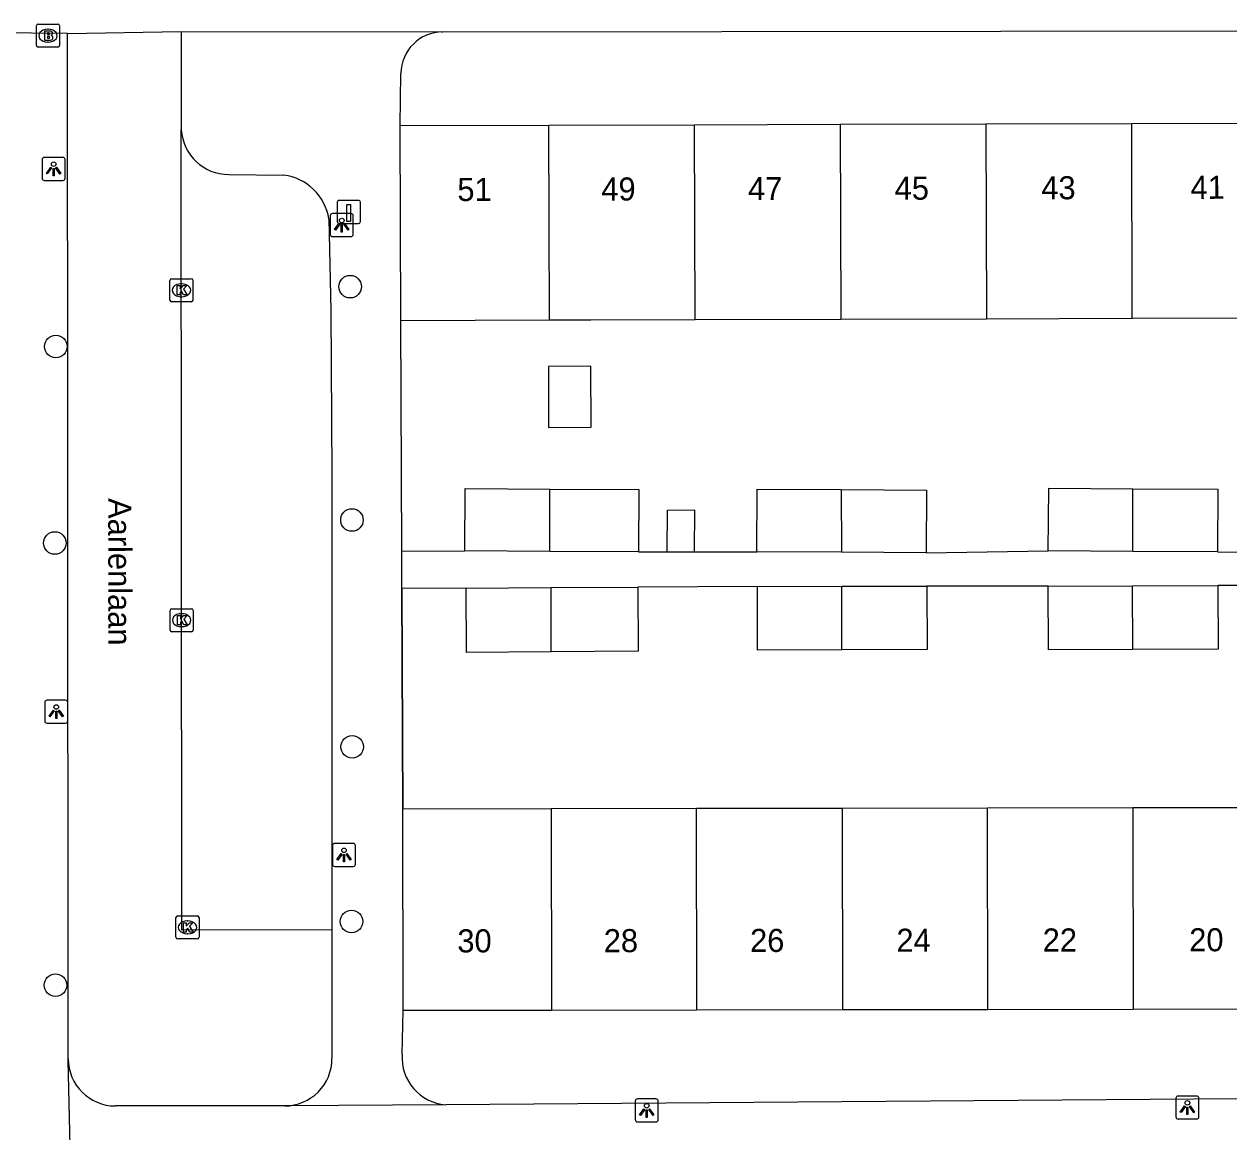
# Model space of a CAD drawing. Extents: x 160732 to 162105, y 387428 to 388479.
# Drawn here: x 161551.3 to 161603.5, y 388168 to 388216 of the extents above; entities that cross this region are included whole.
import ezdxf

# ---------------------------------------------------------------- set-up
doc = ezdxf.new("R2010")
doc.units = 0
for name, color, linetype in [('IMGEO_Boom', 7, 'Continuous'), ('IMGEO_Brandkraan', 7, 'Continuous'), ('IMGEO_Kolk', 7, 'Continuous'), ('IMGEO_Laadpaal', 7, 'Continuous'), ('IMGEO_Lichtpunt', 7, 'Continuous'), ('IMGEO_Muur', 7, 'Continuous'), ('IMGEO_Openbare_ruimte_label', 7, 'Continuous'), ('IMGEO_Pand', 7, 'Continuous'), ('IMGEO_Pand_nummerreeks', 7, 'Continuous'), ('IMGEO_Rijbaan_lokaal_open', 7, 'Continuous'), ('IMGEO_Voetpad_open', 7, 'Continuous')]:
    doc.layers.add(name, color=color, linetype=linetype)

msp = doc.modelspace()

# ---------------------------------------------------------------- linework, layer by layer
at = {"layer": 'IMGEO_Boom'}
for centre in [(161565.416, 388204.645), (161552.65, 388202.047), (161565.49, 388194.528), (161552.613, 388193.53), (161565.501, 388184.69), (161565.467, 388177.124), (161552.637, 388174.362)]:
    msp.add_circle(centre, 0.489, dxfattribs=at)
at = {"layer": 'IMGEO_Brandkraan'}
for p, q in [((161551.889, 388216.029), (161552.741, 388216.029)), ((161551.814, 388215.103), (161551.814, 388215.955)), ((161552.302, 388215.809), (161552.327, 388215.809)), ((161552.815, 388215.955), (161552.815, 388215.103)), ((161552.741, 388215.029), (161551.889, 388215.029)), ((161552.325, 388215.249), (161552.3, 388215.249))]:
    msp.add_line(p, q, dxfattribs=at)
for points in [[(161551.889, 388216.029), (161552.741, 388216.029)], [(161551.814, 388215.103), (161551.814, 388215.955)], [(161552.162, 388215.729), (161552.162, 388215.329), (161552.375, 388215.329)], [(161552.393, 388215.729), (161552.162, 388215.729)], [(161552.341, 388215.648), (161552.287, 388215.648), (161552.287, 388215.572)], [(161552.287, 388215.572), (161552.34, 388215.572)], [(161552.815, 388215.955), (161552.815, 388215.103)], [(161552.741, 388215.029), (161551.889, 388215.029)], [(161552.349, 388215.496), (161552.287, 388215.496), (161552.287, 388215.415)], [(161552.287, 388215.415), (161552.349, 388215.415)]]:
    msp.add_lwpolyline(points, dxfattribs=at)
for centre, radius, start, end in [((161551.891, 388215.953), 0.0765, 91.552, 178.448), ((161551.891, 388215.953), 0.0765, 91.552, 178.448), ((161552.739, 388215.953), 0.0765, 1.552, 88.448), ((161552.739, 388215.953), 0.0765, 1.552, 88.448), ((161552.342, 388215.61), 0.0379, 267.8285, 90.9355), ((161552.397, 388215.584), 0.145, 59.4692, 91.5367), ((161552.422, 388215.631), 0.0922, 285.5137, 58.1501), ((161552.427, 388215.439), 0.105, 301.3115, 78.989), ((161551.891, 388215.105), 0.0765, 181.552, 268.448), ((161551.891, 388215.105), 0.0765, 181.552, 268.448), ((161552.35, 388215.455), 0.0404, 269.8759, 90.5077), ((161552.381, 388215.58), 0.251, 268.6676, 293.5347), ((161552.739, 388215.105), 0.0765, 271.552, 358.448), ((161552.739, 388215.105), 0.0765, 271.552, 358.448)]:
    msp.add_arc(centre, radius, start, end, dxfattribs=at)
for centre, major_axis, ratio, start_param, end_param in [((161552.301, 388215.529), (-0.387, 0.002), 0.722429, 4.712389, 7.853982), ((161552.326, 388215.529), (-0.39, 0.002), 0.717154, 1.570796, 4.712389)]:
    msp.add_ellipse(centre, major_axis=major_axis, ratio=ratio, start_param=start_param, end_param=end_param, dxfattribs=at)
at = {"layer": 'IMGEO_Kolk'}
for p, q in [((161557.599, 388204.063), (161557.599, 388204.915)), ((161557.674, 388204.989), (161558.526, 388204.989)), ((161558.087, 388204.769), (161558.112, 388204.769)), ((161558.6, 388204.915), (161558.6, 388204.063)), ((161558.11, 388204.209), (161558.085, 388204.209)), ((161558.526, 388203.989), (161557.674, 388203.989)), ((161557.609, 388189.757), (161557.609, 388190.609)), ((161557.684, 388190.683), (161558.536, 388190.683)), ((161558.097, 388190.463), (161558.122, 388190.463)), ((161558.61, 388190.609), (161558.61, 388189.757)), ((161558.536, 388189.683), (161557.684, 388189.683)), ((161558.12, 388189.903), (161558.095, 388189.903)), ((161557.862, 388176.438), (161557.862, 388177.29)), ((161557.937, 388177.364), (161558.789, 388177.364)), ((161558.35, 388177.144), (161558.375, 388177.144)), ((161558.863, 388177.29), (161558.863, 388176.438)), ((161558.789, 388176.364), (161557.937, 388176.364)), ((161558.373, 388176.584), (161558.348, 388176.584))]:
    msp.add_line(p, q, dxfattribs=at)
for points in [[(161557.599, 388204.063), (161557.599, 388204.915)], [(161557.674, 388204.989), (161558.526, 388204.989)], [(161557.92, 388204.689), (161558.043, 388204.689), (161558.043, 388204.538), (161558.173, 388204.689), (161558.337, 388204.689), (161558.191, 388204.538), (161558.344, 388204.289), (161558.192, 388204.289), (161558.107, 388204.453), (161558.043, 388204.386), (161558.043, 388204.289), (161557.92, 388204.289), (161557.92, 388204.689)], [(161558.6, 388204.915), (161558.6, 388204.063)], [(161558.526, 388203.989), (161557.674, 388203.989)], [(161557.609, 388189.757), (161557.609, 388190.609)], [(161557.684, 388190.683), (161558.536, 388190.683)], [(161558.61, 388190.609), (161558.61, 388189.757)], [(161557.93, 388190.383), (161558.053, 388190.383), (161558.053, 388190.232), (161558.183, 388190.383), (161558.347, 388190.383), (161558.201, 388190.232), (161558.354, 388189.983), (161558.202, 388189.983), (161558.117, 388190.147), (161558.053, 388190.08), (161558.053, 388189.983), (161557.93, 388189.983), (161557.93, 388190.383)], [(161558.536, 388189.683), (161557.684, 388189.683)], [(161557.862, 388176.438), (161557.862, 388177.29)], [(161557.937, 388177.364), (161558.789, 388177.364)], [(161558.183, 388177.064), (161558.306, 388177.064), (161558.306, 388176.913), (161558.436, 388177.064), (161558.6, 388177.064), (161558.454, 388176.913), (161558.607, 388176.664), (161558.455, 388176.664), (161558.37, 388176.828), (161558.306, 388176.761), (161558.306, 388176.664), (161558.183, 388176.664), (161558.183, 388177.064)], [(161558.863, 388177.29), (161558.863, 388176.438)], [(161558.789, 388176.364), (161557.937, 388176.364)]]:
    msp.add_lwpolyline(points, dxfattribs=at)
for centre, start, end in [((161557.676, 388204.913), 91.552, 178.448), ((161557.676, 388204.913), 91.552, 178.448), ((161558.524, 388204.913), 1.552, 88.448), ((161558.524, 388204.913), 1.552, 88.448), ((161557.676, 388204.065), 181.552, 268.448), ((161557.676, 388204.065), 181.552, 268.448), ((161558.524, 388204.065), 271.552, 358.448), ((161558.524, 388204.065), 271.552, 358.448), ((161557.686, 388190.607), 91.552, 178.448), ((161557.686, 388190.607), 91.552, 178.448), ((161558.534, 388190.607), 1.552, 88.448), ((161558.534, 388190.607), 1.552, 88.448), ((161557.686, 388189.759), 181.552, 268.448), ((161557.686, 388189.759), 181.552, 268.448), ((161558.534, 388189.759), 271.552, 358.448), ((161558.534, 388189.759), 271.552, 358.448), ((161557.939, 388177.288), 91.552, 178.448), ((161557.939, 388177.288), 91.552, 178.448), ((161558.787, 388177.288), 1.552, 88.448), ((161558.787, 388177.288), 1.552, 88.448), ((161557.939, 388176.44), 181.552, 268.448), ((161557.939, 388176.44), 181.552, 268.448), ((161558.787, 388176.44), 271.552, 358.448), ((161558.787, 388176.44), 271.552, 358.448)]:
    msp.add_arc(centre, 0.0765, start, end, dxfattribs=at)
for centre, major_axis, ratio, start_param, end_param in [((161558.086, 388204.489), (-0.387, 0.002), 0.722429, 4.712389, 7.853982), ((161558.111, 388204.489), (-0.39, 0.002), 0.717154, 1.570796, 4.712389), ((161558.096, 388190.183), (-0.387, 0.002), 0.722429, 4.712389, 7.853982), ((161558.121, 388190.183), (-0.39, 0.002), 0.717154, 1.570796, 4.712389), ((161558.349, 388176.864), (-0.387, 0.002), 0.722429, 4.712389, 7.853982), ((161558.374, 388176.864), (-0.39, 0.002), 0.717154, 1.570796, 4.712389)]:
    msp.add_ellipse(centre, major_axis=major_axis, ratio=ratio, start_param=start_param, end_param=end_param, dxfattribs=at)
at = {"layer": 'IMGEO_Laadpaal'}
for p, q in [((161564.855, 388208.304), (161564.855, 388207.463)), ((161564.855, 388208.304), (161564.855, 388207.463)), ((161565.771, 388208.388), (161564.93, 388208.388)), ((161565.771, 388208.388), (161564.93, 388208.388)), ((161565.855, 388207.472), (161565.855, 388208.313)), ((161565.855, 388207.472), (161565.855, 388208.313)), ((161564.939, 388207.388), (161565.78, 388207.388)), ((161564.939, 388207.388), (161565.78, 388207.388))]:
    msp.add_line(p, q, dxfattribs=at)
msp.add_lwpolyline([(161565.27, 388208.201), (161565.43, 388208.201), (161565.43, 388207.468), (161565.27, 388207.468), (161565.27, 388208.201)], dxfattribs=at)
for centre, start, end in [((161564.933, 388208.31), 92.4484, 184.2845), ((161564.933, 388208.31), 92.4484, 184.2845), ((161565.777, 388208.31), 2.4484, 94.2845), ((161565.777, 388208.31), 2.4484, 94.2845), ((161564.933, 388207.466), 182.4484, 274.2845), ((161564.933, 388207.466), 182.4484, 274.2845), ((161565.777, 388207.466), 272.4484, 4.2845), ((161565.777, 388207.466), 272.4484, 4.2845)]:
    msp.add_arc(centre, 0.0779, start, end, dxfattribs=at)
at = {"layer": 'IMGEO_Lichtpunt'}
for p, q in [((161552.06, 388210.156), (161552.06, 388209.349)), ((161552.06, 388210.156), (161552.06, 388209.349)), ((161552.962, 388210.251), (161552.154, 388210.251)), ((161552.962, 388210.251), (161552.154, 388210.251)), ((161553.056, 388209.349), (161553.056, 388210.156)), ((161553.056, 388209.349), (161553.056, 388210.156)), ((161552.154, 388209.255), (161552.962, 388209.255)), ((161552.154, 388209.255), (161552.962, 388209.255)), ((161564.55, 388207.716), (161564.55, 388206.909)), ((161564.55, 388207.716), (161564.55, 388206.909)), ((161565.452, 388207.811), (161564.644, 388207.811)), ((161565.452, 388207.811), (161564.644, 388207.811)), ((161565.546, 388206.909), (161565.546, 388207.716)), ((161565.546, 388206.909), (161565.546, 388207.716)), ((161564.644, 388206.815), (161565.452, 388206.815)), ((161564.644, 388206.815), (161565.452, 388206.815)), ((161552.173, 388186.621), (161552.173, 388185.814)), ((161552.173, 388186.621), (161552.173, 388185.814)), ((161553.075, 388186.716), (161552.267, 388186.716)), ((161553.075, 388186.716), (161552.267, 388186.716)), ((161553.169, 388185.814), (161553.169, 388186.621)), ((161553.169, 388185.814), (161553.169, 388186.621)), ((161552.267, 388185.72), (161553.075, 388185.72)), ((161552.267, 388185.72), (161553.075, 388185.72)), ((161564.647, 388180.408), (161564.647, 388179.601)), ((161564.647, 388180.408), (161564.647, 388179.601)), ((161565.549, 388180.503), (161564.741, 388180.503)), ((161565.549, 388180.503), (161564.741, 388180.503)), ((161565.643, 388179.601), (161565.643, 388180.408)), ((161565.643, 388179.601), (161565.643, 388180.408)), ((161564.741, 388179.507), (161565.549, 388179.507)), ((161564.741, 388179.507), (161565.549, 388179.507)), ((161602.109, 388169.553), (161601.301, 388169.553)), ((161602.109, 388169.553), (161601.301, 388169.553)), ((161577.77, 388169.335), (161577.77, 388168.528)), ((161577.77, 388169.335), (161577.77, 388168.528)), ((161578.672, 388169.43), (161577.864, 388169.43)), ((161578.672, 388169.43), (161577.864, 388169.43)), ((161578.766, 388168.528), (161578.766, 388169.335)), ((161578.766, 388168.528), (161578.766, 388169.335)), ((161601.207, 388169.458), (161601.207, 388168.651)), ((161601.207, 388169.458), (161601.207, 388168.651)), ((161602.203, 388168.651), (161602.203, 388169.458)), ((161602.203, 388168.651), (161602.203, 388169.458)), ((161601.301, 388168.557), (161602.109, 388168.557)), ((161601.301, 388168.557), (161602.109, 388168.557)), ((161577.864, 388168.434), (161578.672, 388168.434)), ((161577.864, 388168.434), (161578.672, 388168.434))]:
    msp.add_line(p, q, dxfattribs=at)
for points in [[(161552.434, 388209.82), (161552.473, 388209.792), (161552.285, 388209.53), (161552.247, 388209.557), (161552.434, 388209.82)], [(161552.536, 388209.772), (161552.583, 388209.772), (161552.583, 388209.45), (161552.536, 388209.45), (161552.536, 388209.772)], [(161552.646, 388209.792), (161552.684, 388209.819), (161552.871, 388209.557), (161552.832, 388209.529), (161552.646, 388209.792)], [(161564.924, 388207.38), (161564.963, 388207.352), (161564.775, 388207.09), (161564.737, 388207.117), (161564.924, 388207.38)], [(161565.026, 388207.332), (161565.073, 388207.332), (161565.073, 388207.01), (161565.026, 388207.01), (161565.026, 388207.332)], [(161565.136, 388207.352), (161565.174, 388207.379), (161565.361, 388207.117), (161565.322, 388207.089), (161565.136, 388207.352)], [(161552.547, 388186.285), (161552.586, 388186.257), (161552.398, 388185.995), (161552.36, 388186.022), (161552.547, 388186.285)], [(161552.759, 388186.257), (161552.797, 388186.284), (161552.984, 388186.022), (161552.945, 388185.994), (161552.759, 388186.257)], [(161552.649, 388186.237), (161552.696, 388186.237), (161552.696, 388185.915), (161552.649, 388185.915), (161552.649, 388186.237)], [(161565.021, 388180.072), (161565.06, 388180.044), (161564.872, 388179.782), (161564.834, 388179.809), (161565.021, 388180.072)], [(161565.123, 388180.024), (161565.17, 388180.024), (161565.17, 388179.702), (161565.123, 388179.702), (161565.123, 388180.024)], [(161565.233, 388180.044), (161565.271, 388180.071), (161565.458, 388179.809), (161565.419, 388179.781), (161565.233, 388180.044)], [(161601.581, 388169.122), (161601.62, 388169.094), (161601.432, 388168.832), (161601.394, 388168.859), (161601.581, 388169.122)], [(161601.683, 388169.074), (161601.73, 388169.074), (161601.73, 388168.752), (161601.683, 388168.752), (161601.683, 388169.074)], [(161601.793, 388169.094), (161601.831, 388169.121), (161602.018, 388168.859), (161601.979, 388168.831), (161601.793, 388169.094)], [(161578.144, 388168.999), (161578.183, 388168.971), (161577.995, 388168.709), (161577.957, 388168.736), (161578.144, 388168.999)], [(161578.246, 388168.951), (161578.293, 388168.951), (161578.293, 388168.629), (161578.246, 388168.629), (161578.246, 388168.951)], [(161578.356, 388168.971), (161578.394, 388168.998), (161578.581, 388168.736), (161578.542, 388168.708), (161578.356, 388168.971)]]:
    msp.add_lwpolyline(points, dxfattribs=at)
for centre in [(161552.559, 388209.954), (161565.049, 388207.514), (161552.672, 388186.419), (161565.146, 388180.206), (161578.269, 388169.133), (161601.706, 388169.256)]:
    msp.add_circle(centre, 0.0994, dxfattribs=at)
for centre, start, end in [((161552.154, 388210.156), 90, 180), ((161552.154, 388210.156), 90, 180), ((161552.962, 388210.156), 0, 90), ((161552.962, 388210.156), 0, 90), ((161552.154, 388209.349), 180, 270), ((161552.154, 388209.349), 180, 270), ((161552.962, 388209.349), 270, 0), ((161552.962, 388209.349), 270, 360), ((161564.644, 388207.716), 90, 180), ((161564.644, 388207.716), 90, 180), ((161565.452, 388207.716), 0, 90), ((161565.452, 388207.716), 0, 90), ((161564.644, 388206.909), 180, 270), ((161564.644, 388206.909), 180, 270), ((161565.452, 388206.909), 270, 0), ((161565.452, 388206.909), 270, 360), ((161552.267, 388186.621), 90, 180), ((161552.267, 388186.621), 90, 180), ((161553.075, 388186.621), 0, 90), ((161553.075, 388186.621), 0, 90), ((161552.267, 388185.814), 180, 270), ((161552.267, 388185.814), 180, 270), ((161553.075, 388185.814), 270, 0), ((161553.075, 388185.814), 270, 360), ((161564.741, 388180.408), 90, 180), ((161564.741, 388180.408), 90, 180), ((161565.549, 388180.408), 0, 90), ((161565.549, 388180.408), 0, 90), ((161564.741, 388179.601), 180, 270), ((161564.741, 388179.601), 180, 270), ((161565.549, 388179.601), 270, 0), ((161565.549, 388179.601), 270, 360), ((161601.301, 388169.458), 90, 180), ((161601.301, 388169.458), 90, 180), ((161602.109, 388169.458), 0, 90), ((161602.109, 388169.458), 0, 90), ((161577.864, 388169.335), 90, 180), ((161577.864, 388169.335), 90, 180), ((161578.672, 388169.335), 0, 90), ((161578.672, 388169.335), 0, 90), ((161577.864, 388168.528), 180, 270), ((161577.864, 388168.528), 180, 270), ((161578.672, 388168.528), 270, 0), ((161578.672, 388168.528), 270, 360), ((161601.301, 388168.651), 180, 270), ((161601.301, 388168.651), 180, 270), ((161602.109, 388168.651), 270, 0), ((161602.109, 388168.651), 270, 360)]:
    msp.add_arc(centre, 0.0946, start, end, dxfattribs=at)
at = {"layer": 'IMGEO_Muur'}
for points in [[(161567.652, 388193.202), (161567.609, 388203.168)], [(161567.659, 388191.555), (161567.7, 388182.011)]]:
    msp.add_lwpolyline(points, dxfattribs=at)
at = {"layer": 'IMGEO_Pand'}
for points in [[(161567.585, 388211.63), (161574.023, 388211.649)], [(161567.609, 388203.168), (161567.585, 388211.63)], [(161574.023, 388211.649), (161580.339, 388211.667)], [(161574.047, 388203.187), (161574.023, 388211.649)], [(161580.339, 388211.667), (161586.656, 388211.686)], [(161580.363, 388203.205), (161580.339, 388211.667)], [(161586.656, 388211.686), (161592.973, 388211.704)], [(161586.656, 388211.686), (161586.68, 388203.224)], [(161592.973, 388211.704), (161599.289, 388211.722)], [(161592.973, 388211.704), (161592.997, 388203.242)], [(161599.289, 388211.722), (161605.724, 388211.741)], [(161599.313, 388203.26), (161599.289, 388211.722)], [(161574.047, 388203.187), (161567.609, 388203.168)], [(161580.363, 388203.205), (161575.849, 388203.192), (161574.047, 388203.187)], [(161586.68, 388203.224), (161580.363, 388203.205)], [(161592.997, 388203.242), (161586.68, 388203.224)], [(161599.313, 388203.26), (161592.997, 388203.242)], [(161605.749, 388203.279), (161599.313, 388203.26)], [(161574.004, 388201.186), (161574.012, 388198.542), (161575.861, 388198.548), (161575.852, 388201.192), (161574.004, 388201.186)], [(161570.379, 388193.186), (161570.395, 388195.889), (161574.068, 388195.868)], [(161574.075, 388193.165), (161574.068, 388195.868)], [(161574.068, 388195.868), (161577.928, 388195.846), (161577.913, 388193.143)], [(161583.043, 388193.152), (161583.061, 388195.87), (161586.701, 388195.847)], [(161586.701, 388195.847), (161586.709, 388193.129)], [(161586.701, 388195.847), (161590.395, 388195.824), (161590.377, 388193.106)], [(161595.676, 388193.188), (161595.694, 388195.906), (161599.334, 388195.883)], [(161599.342, 388193.165), (161599.334, 388195.883)], [(161599.334, 388195.883), (161603.028, 388195.86), (161603.01, 388193.142)], [(161579.159, 388193.153), (161579.168, 388194.952), (161580.341, 388194.964), (161580.331, 388193.146)], [(161574.075, 388193.165), (161570.379, 388193.186)], [(161577.913, 388193.143), (161574.075, 388193.165)], [(161579.159, 388193.153), (161580.331, 388193.146)], [(161586.709, 388193.129), (161583.043, 388193.152)], [(161590.377, 388193.106), (161586.709, 388193.129)], [(161599.342, 388193.165), (161595.676, 388193.188)], [(161603.01, 388193.142), (161599.342, 388193.165)], [(161570.443, 388191.572), (161574.112, 388191.595)], [(161574.116, 388188.811), (161570.46, 388188.789), (161570.443, 388191.572)], [(161574.112, 388191.595), (161577.88, 388191.618)], [(161574.112, 388191.595), (161574.116, 388188.811)], [(161577.88, 388191.618), (161577.897, 388188.834), (161574.116, 388188.811)], [(161583.064, 388191.64), (161586.722, 388191.652)], [(161586.726, 388188.893), (161583.073, 388188.881), (161583.064, 388191.64)], [(161586.722, 388191.652), (161590.417, 388191.665)], [(161586.726, 388188.893), (161586.722, 388191.652)], [(161590.417, 388191.665), (161590.426, 388188.906), (161586.726, 388188.893)], [(161595.674, 388191.658), (161599.332, 388191.67)], [(161599.336, 388188.911), (161595.683, 388188.899), (161595.674, 388191.658)], [(161599.332, 388191.67), (161603.027, 388191.683)], [(161599.336, 388188.911), (161599.332, 388191.67)], [(161603.027, 388191.683), (161603.036, 388188.924), (161599.336, 388188.911)], [(161567.7, 388182.011), (161574.126, 388182.021)], [(161567.714, 388173.255), (161567.7, 388182.011)], [(161574.126, 388182.021), (161580.431, 388182.03)], [(161574.126, 388182.021), (161574.139, 388173.265)], [(161580.431, 388182.03), (161586.736, 388182.04)], [(161580.444, 388173.274), (161580.431, 388182.03)], [(161586.736, 388182.04), (161593.041, 388182.049)], [(161586.736, 388182.04), (161586.749, 388173.284)], [(161593.041, 388182.049), (161599.346, 388182.058)], [(161593.054, 388173.293), (161593.041, 388182.049)], [(161599.346, 388182.058), (161605.77, 388182.068)], [(161599.346, 388182.058), (161599.359, 388173.302)], [(161574.139, 388173.265), (161567.714, 388173.255)], [(161580.444, 388173.274), (161574.139, 388173.265)], [(161586.749, 388173.284), (161580.444, 388173.274)], [(161593.054, 388173.293), (161586.749, 388173.284)], [(161599.359, 388173.302), (161593.054, 388173.293)], [(161605.783, 388173.312), (161599.359, 388173.302)]]:
    msp.add_lwpolyline(points, dxfattribs=at)
at = {"layer": 'IMGEO_Rijbaan_lokaal_open'}
for points in [[(161553.167, 388215.62), (161558.08, 388215.713)], [(161553.19, 388171.167), (161553.172, 388197.651), (161553.167, 388215.62)], [(161558.08, 388215.713), (161558.093, 388211.69), (161558.093, 388211.444)], [(161564.622, 388176.755), (161558.117, 388176.751), (161558.093, 388211.444)], [(161564.622, 388176.755), (161564.625, 388171.177)], [(161562.577, 388169.124), (161555.24, 388169.122)]]:
    msp.add_lwpolyline(points, dxfattribs=at)
for centre, start, end in [((161555.24, 388171.172), 180.1465, 269.9934), ((161562.575, 388171.174), 270.0625, 0.0772)]:
    msp.add_arc(centre, 2.05, start, end, dxfattribs=at)
at = {"layer": 'IMGEO_Voetpad_open'}
for points in [[(161553.167, 388215.62), (161548.444, 388215.669), (161548.419, 388215.667)], [(161558.08, 388215.713), (161569.378, 388215.7), (161569.431, 388215.693)], [(161569.431, 388215.693), (161605.712, 388215.742)], [(161567.585, 388211.63), (161567.614, 388213.889)], [(161560.15, 388209.507), (161562.536, 388209.481)], [(161564.491, 388207.59), (161564.575, 388203.607), (161564.615, 388196.483), (161564.622, 388176.755)], [(161567.652, 388193.174), (161567.609, 388203.168)], [(161567.652, 388193.174), (161570.379, 388193.186)], [(161567.659, 388191.56), (161567.652, 388193.174)], [(161577.913, 388193.143), (161579.159, 388193.153)], [(161580.331, 388193.146), (161583.043, 388193.152)], [(161590.377, 388193.106), (161595.676, 388193.188)], [(161603.01, 388193.142), (161605.779, 388193.098)], [(161570.443, 388191.572), (161567.659, 388191.56)], [(161567.7, 388182.011), (161567.659, 388191.56)], [(161583.064, 388191.64), (161577.88, 388191.618)], [(161595.674, 388191.658), (161590.417, 388191.665)], [(161605.756, 388191.692), (161603.027, 388191.683)], [(161567.666, 388171.356), (161567.714, 388173.255)], [(161553.349, 388164.268), (161553.187, 388171.105), (161553.19, 388171.167)], [(161569.557, 388169.172), (161562.606, 388169.122), (161562.577, 388169.124)], [(161605.812, 388169.441), (161569.557, 388169.172)]]:
    msp.add_lwpolyline(points, dxfattribs=at)
for centre, radius, start, end in [((161569.434, 388213.873), 1.82, 90.088, 179.5006), ((161560.152, 388211.57), 2.063, 183.5041, 269.9377), ((161562.235, 388207.214), 2.287, 9.4589, 82.4478), ((161569.717, 388171.221), 2.056, 176.2448, 265.53)]:
    msp.add_arc(centre, radius, start, end, dxfattribs=at)

# ---------------------------------------------------------------- texts
at = {"layer": 'IMGEO_Openbare_ruimte_label'}
msp.add_text('Aarlenlaan', height=1, rotation=270.0573, dxfattribs=at).set_placement((161554.924, 388195.479))
at = {"layer": 'IMGEO_Pand_nummerreeks'}
for s, rotation, p in [('51', 0.1668, (161570.06, 388208.357)), ('49', 0.1662, (161576.302, 388208.377)), ('47', 0.1668, (161582.66, 388208.394)), ('45', 0.1668, (161589.016, 388208.413)), ('43', 0.1668, (161595.373, 388208.431)), ('41', 0.1668, (161601.842, 388208.45)), ('30', 0.0858, (161570.06, 388175.779)), ('28', 0.0858, (161576.405, 388175.788)), ('26', 0.0858, (161582.747, 388175.798)), ('24', 0.0858, (161589.092, 388175.807)), ('22', 0.0858, (161595.433, 388175.817)), ('20', 0.0858, (161601.784, 388175.826))]:
    msp.add_text(s, height=1, rotation=rotation, dxfattribs=at).set_placement(p)

doc.saveas('drawing.dxf')
